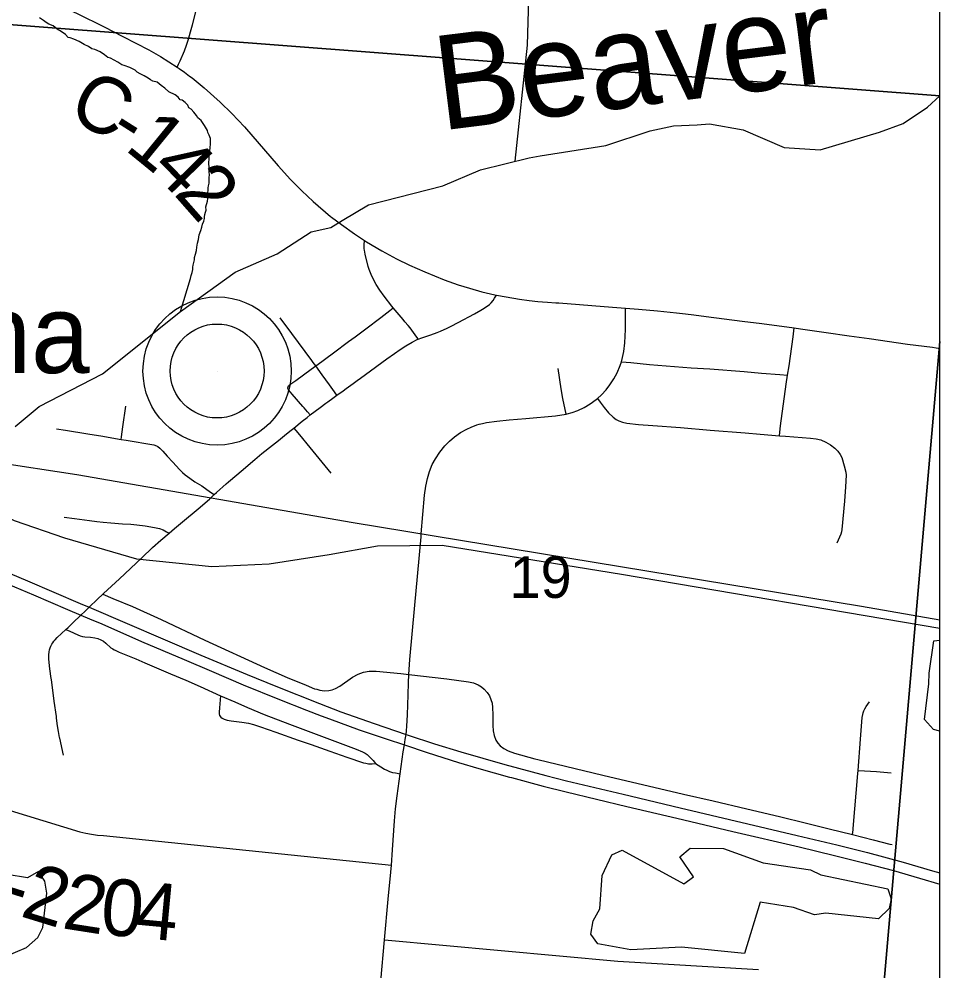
# Model space of a CAD drawing. Extents: x 0 to 34, y 0 to 22.
# Drawn here: x 7.788 to 8.712, y 16.068 to 17.023 of the extents above; entities that cross this region are included whole.
import ezdxf

# ---------------------------------------------------------------- set-up
doc = ezdxf.new("R2010")
doc.units = 0
for name, color, linetype in [('GM_X_City_Street', 7, 'Continuous'), ('GM_X_Corporation', 7, 'Continuous'), ('GM_X_County_Road', 7, 'Continuous'), ('GM_X_County_Road_Text', 7, 'Continuous'), ('GM_X_Minor_Lake', 7, 'Continuous'), ('GM_X_Minor_River', 7, 'Continuous'), ('GM_X_Minor_River_Text', 7, 'Continuous'), ('GM_X_Rail_Line', 7, 'Continuous'), ('GM_X_Section_Text', 7, 'Continuous'), ('GM_X_Township_Road', 7, 'Continuous'), ('GM_X_Township_Road_Text', 7, 'Continuous'), ('GM_X_Unincorporated', 7, 'Continuous'), ('GM_X_Unincorporated_Location', 7, 'Continuous'), ('GM_X_Unincorporated_Text', 7, 'Continuous'), ('GM_X_US_Route', 7, 'Continuous')]:
    doc.layers.add(name, color=color, linetype=linetype)

msp = doc.modelspace()

# ---------------------------------------------------------------- linework, layer by layer
at = {"layer": 'GM_X_City_Street'}
for points in [[(8.18812, 16.70175), (8.18764, 16.70247), (8.18526, 16.70603), (8.18008, 16.71289), (8.1781, 16.71529), (8.1749, 16.71905), (8.17295, 16.72147), (8.16311, 16.73329), (8.16179, 16.73487), (8.15408, 16.7447), (8.14982, 16.75086), (8.14602, 16.75657), (8.14352, 16.76094), (8.14092, 16.76669), (8.13905, 16.77162), (8.13806, 16.77473), (8.13485, 16.78712), (8.13417, 16.79093), (8.13404, 16.79232), (8.13393, 16.79388), (8.1341, 16.7962), (8.13443, 16.80066)], [(7.85384, 16.42875), (7.85776, 16.43253), (7.86615, 16.4406), (7.87171, 16.44581), (7.87225, 16.44632), (7.88837, 16.46113), (7.91081, 16.4822), (7.92159, 16.49255), (7.9299, 16.50004), (7.93805, 16.50703), (7.94356, 16.51176), (7.95548, 16.5217), (7.96315, 16.52793), (7.96929, 16.53295), (7.97672, 16.53926), (7.97883, 16.54123), (7.9835, 16.5456), (7.98565, 16.54761), (7.99531, 16.55637), (7.99763, 16.55842), (8.01239, 16.57079), (8.01757, 16.57522), (8.02412, 16.58093), (8.03131, 16.58686), (8.04196, 16.59531), (8.0478, 16.59986), (8.05399, 16.60498), (8.05927, 16.60926), (8.06331, 16.61251), (8.07174, 16.61928), (8.07656, 16.62312), (8.07987, 16.62563), (8.08991, 16.63325), (8.09538, 16.63733), (8.09731, 16.63887), (8.10236, 16.64244), (8.10655, 16.64544), (8.11295, 16.64997), (8.11597, 16.65212), (8.12286, 16.65727), (8.12674, 16.66013), (8.13019, 16.66268), (8.13522, 16.66628), (8.1568, 16.68195), (8.16439, 16.68736), (8.16994, 16.69136), (8.17567, 16.69512), (8.18212, 16.69883), (8.18713, 16.70142), (8.18812, 16.70175), (8.19189, 16.70298), (8.20092, 16.70603), (8.20728, 16.70828), (8.21059, 16.70959), (8.21741, 16.71264), (8.22127, 16.71459), (8.22842, 16.71828), (8.24477, 16.72715), (8.25119, 16.73089), (8.25444, 16.7327), (8.25985, 16.73635), (8.26145, 16.73813), (8.26332, 16.74063), (8.26475, 16.74277), (8.26689, 16.74598)], [(8.07987, 16.62563), (8.0771, 16.62887), (8.07364, 16.63292), (8.07245, 16.63426), (8.0615, 16.64633), (8.05822, 16.65064), (8.05765, 16.65162), (8.05742, 16.65232), (8.05733, 16.65304), (8.05749, 16.6538), (8.05802, 16.65482), (8.05878, 16.6556), (8.0602, 16.65673), (8.06522, 16.66028), (8.08088, 16.67148), (8.08535, 16.67485), (8.08632, 16.67558), (8.10299, 16.68794), (8.11834, 16.69937), (8.12475, 16.70416), (8.13554, 16.71212), (8.15071, 16.72355), (8.15383, 16.72591), (8.15961, 16.7305), (8.16311, 16.73329)], [(8.10655, 16.64544), (8.10233, 16.65126), (8.09908, 16.65575), (8.09187, 16.66586), (8.08535, 16.67485), (8.08279, 16.67838), (8.08133, 16.68037), (8.06129, 16.7074), (8.04954, 16.72324)], [(7.89009, 16.60107), (7.89044, 16.60368), (7.89176, 16.61358), (7.89467, 16.6343)], [(7.82499, 16.61181), (7.83403, 16.61036), (7.8564, 16.60675), (7.87153, 16.60424), (7.8843, 16.60206), (7.89009, 16.60107), (7.8949, 16.60025), (7.92272, 16.59552), (7.92539, 16.59477), (7.92683, 16.59395), (7.92877, 16.59241), (7.93174, 16.58922), (7.93634, 16.58418), (7.94177, 16.5782), (7.94846, 16.57089), (7.9516, 16.5679), (7.95442, 16.56549), (7.95881, 16.56205), (7.96394, 16.55856), (7.97083, 16.55446), (7.97985, 16.54815), (7.9835, 16.5456)], [(8.06331, 16.61251), (8.06738, 16.6076), (8.07212, 16.60189), (8.07637, 16.59671), (8.10057, 16.5672)], [(7.83283, 16.52294), (7.84331, 16.52151), (7.85814, 16.51969), (7.86551, 16.51873), (7.8721, 16.51797), (7.87978, 16.51724), (7.89147, 16.51639), (7.89963, 16.5159), (7.90573, 16.51526), (7.914, 16.51432), (7.92346, 16.5126), (7.92845, 16.51166), (7.93219, 16.51029), (7.93557, 16.50841), (7.93805, 16.50703)]]:
    msp.add_lwpolyline(points, dxfattribs=at)
at = {"layer": 'GM_X_Corporation'}
for points in [[(3.43805, 14.30587), (8.71189, 14.30587), (8.71189, 21.10587)], [(6.3265, 14.36273), (7.02308, 14.30587), (8.71189, 14.30587), (8.71189, 21.02216)]]:
    msp.add_lwpolyline(points, dxfattribs=at)
for points in [[(8.71189, 16.94581), (8.71189, 17.95794), (7.827, 18.03271), (7.72877, 17.02108)], [(8.71189, 16.6992), (8.71189, 16.94581), (7.72877, 17.02108), (7.64387, 16.03533), (7.71119, 16.03037), (8.64567, 15.93804)], [(8.71189, 15.93171), (8.71189, 16.6992), (8.64567, 15.93804)]]:
    msp.add_lwpolyline(points, close=True, dxfattribs=at)
at = {"layer": 'GM_X_County_Road'}
for points in [[(7.94615, 16.97466), (7.94766, 16.97783), (7.94911, 16.98089), (7.95343, 16.9911), (7.9557, 16.99694), (7.95765, 17.00288), (7.95964, 17.01008), (7.96153, 17.01711), (7.96571, 17.03293), (7.97018, 17.04845), (7.97121, 17.05204), (7.97331, 17.05918), (7.97891, 17.07765), (7.98586, 17.09899), (7.98922, 17.10964)], [(7.82906, 17.03627), (7.84575, 17.02852), (7.87296, 17.01504), (7.89178, 17.0055), (7.91764, 16.99209), (7.92955, 16.9854), (7.93801, 16.97991), (7.94615, 16.97466)], [(7.94615, 16.97466), (7.94829, 16.97329), (7.95347, 16.96966)], [(7.95347, 16.96966), (7.95877, 16.96581), (7.96135, 16.96386), (7.97331, 16.95399), (7.98954, 16.93957), (8.00106, 16.92829), (8.0138, 16.91473), (8.04757, 16.87574), (8.06011, 16.86193), (8.07151, 16.85047), (8.08284, 16.83978), (8.10028, 16.82472), (8.10105, 16.82417)], [(8.10105, 16.82417), (8.11109, 16.81692), (8.12416, 16.80736), (8.13443, 16.80066)], [(8.13443, 16.80066), (8.13617, 16.79953), (8.1517, 16.79029), (8.16649, 16.78228), (8.17938, 16.77602), (8.19474, 16.76922), (8.21433, 16.76124), (8.22839, 16.75613), (8.23978, 16.75289), (8.25204, 16.74931), (8.26506, 16.74633), (8.26689, 16.74598)], [(8.26689, 16.74598), (8.2766, 16.74411), (8.28979, 16.74197), (8.29959, 16.74047), (8.30828, 16.73948), (8.31277, 16.73907), (8.31779, 16.73874), (8.32627, 16.73829), (8.32927, 16.73805)], [(8.32927, 16.73805), (8.38325, 16.73382), (8.39619, 16.73276)], [(8.39619, 16.73276), (8.40926, 16.73169), (8.42844, 16.73015), (8.44757, 16.72806), (8.45639, 16.72716), (8.46486, 16.7262), (8.47718, 16.72453), (8.5135, 16.7199), (8.53321, 16.71727), (8.56565, 16.7129)], [(8.56565, 16.7129), (8.572, 16.71204), (8.59752, 16.70825), (8.62062, 16.70496), (8.64076, 16.70224), (8.67939, 16.69682), (8.70428, 16.6935), (8.71189, 16.69243)]]:
    msp.add_lwpolyline(points, dxfattribs=at)
at = {"layer": 'GM_X_Minor_Lake'}
for points in [[(8.71189, 16.30809), (8.70552, 16.31), (8.69623, 16.32007), (8.7007, 16.35569), (8.7009, 16.36632), (8.7057, 16.39888), (8.71189, 16.39968)], [(8.51573, 16.08504), (8.4525, 16.09135), (8.40162, 16.08866), (8.36835, 16.0947), (8.36133, 16.10435), (8.36387, 16.11797), (8.37054, 16.12999), (8.3727, 16.16337), (8.38258, 16.18405), (8.39291, 16.18877), (8.45486, 16.15513), (8.46448, 16.16214), (8.45082, 16.18219), (8.46123, 16.1907), (8.4946, 16.19036), (8.53454, 16.17619), (8.58182, 16.16908), (8.59234, 16.16392), (8.6596, 16.14992), (8.66282, 16.13997), (8.66074, 16.13014), (8.6503, 16.11973), (8.5973, 16.12544), (8.58589, 16.12378), (8.56479, 16.13108), (8.53151, 16.13674)], [(8.53151, 16.13674), (8.51573, 16.08504)]]:
    msp.add_lwpolyline(points, dxfattribs=at)
at = {"layer": 'GM_X_Minor_River'}
for points in [[(8.28534, 16.88019), (8.29793, 16.99687), (8.2992, 17.04356)], [(7.94954, 16.72946), (7.95956, 16.76246), (7.96034, 16.76549), (7.96113, 16.76852), (7.96192, 16.77155), (7.96194, 16.77383), (7.96234, 16.7761), (7.96312, 16.77876), (7.96352, 16.78141), (7.96354, 16.78369), (7.96471, 16.7871), (7.9655, 16.79051), (7.96591, 16.79392), (7.9667, 16.79809), (7.9675, 16.80188), (7.9683, 16.80643), (7.96985, 16.81059), (7.97102, 16.814), (7.9718, 16.81703), (7.97297, 16.82005), (7.97375, 16.82271), (7.97377, 16.8246), (7.97417, 16.82688), (7.97457, 16.82915), (7.97534, 16.83104), (7.97499, 16.83447), (7.97656, 16.84015), (7.97737, 16.84546), (7.97701, 16.8485), (7.97742, 16.85116), (7.97744, 16.85343), (7.97784, 16.85571), (7.97824, 16.85836), (7.97827, 16.86216), (7.97829, 16.86406), (7.97869, 16.86671), (7.97834, 16.86938), (7.97836, 16.87242), (7.97839, 16.87507), (7.97803, 16.87735), (7.97805, 16.87964), (7.97845, 16.88153), (7.97849, 16.88609), (7.97889, 16.88874), (7.97891, 16.89102), (7.97931, 16.8933), (7.97973, 16.89823), (7.97977, 16.90317), (7.97829, 16.9066), (7.97717, 16.90927), (7.97681, 16.91117), (7.97382, 16.91614), (7.97045, 16.92111), (7.96706, 16.92381), (7.96556, 16.9261), (7.96294, 16.92954), (7.96031, 16.93261), (7.95805, 16.93377), (7.95693, 16.93644), (7.9543, 16.93913), (7.95129, 16.94144), (7.9494, 16.94184), (7.94714, 16.94452), (7.94413, 16.94683), (7.93771, 16.94993), (7.93395, 16.95377), (7.93018, 16.95646), (7.92604, 16.95954), (7.92187, 16.96073), (7.91961, 16.96189), (7.91697, 16.96381), (7.9132, 16.96613), (7.90904, 16.96807), (7.90602, 16.96962), (7.90414, 16.97154), (7.89886, 16.97426), (7.89318, 16.97621), (7.89053, 16.977), (7.88677, 16.9797), (7.88299, 16.98163), (7.87921, 16.98357), (7.87657, 16.98436), (7.87318, 16.98705), (7.86903, 16.99013), (7.86374, 16.99246), (7.86072, 16.99325), (7.85732, 16.99557), (7.85279, 16.99751), (7.84788, 17.0006), (7.84259, 17.00293), (7.83881, 17.00411), (7.83692, 17.00451), (7.83429, 17.00758), (7.82977, 17.01066), (7.82562, 17.01298), (7.82185, 17.01606), (7.81731, 17.018), (7.81467, 17.01955), (7.81204, 17.02148), (7.80789, 17.02418)], [(7.78346, 16.61418), (7.80774, 16.63416), (7.87134, 16.66697), (7.94954, 16.72946), (8.00453, 16.7689), (8.04661, 16.78736), (8.08079, 16.8094), (8.1006, 16.81391), (8.11174, 16.82089), (8.13821, 16.83664), (8.21292, 16.85553), (8.25079, 16.8718), (8.29957, 16.88365), (8.31061, 16.88569), (8.37643, 16.89603), (8.42109, 16.91063), (8.44433, 16.91582), (8.46825, 16.91682), (8.4804, 16.9177), (8.51443, 16.91164), (8.55544, 16.89404), (8.59181, 16.89173), (8.65132, 16.90942), (8.67501, 16.91802), (8.69922, 16.93459), (8.71189, 16.94576)], [(7.77293, 16.0818), (7.79511, 16.0912), (7.8063, 16.10121), (7.81142, 16.11098), (7.81549, 16.14546), (7.81345, 16.15767), (7.80718, 16.1673), (7.79606, 16.16108), (7.77564, 16.16419)]]:
    msp.add_lwpolyline(points, dxfattribs=at)
at = {"layer": 'GM_X_Rail_Line'}
for points in [[(5.87786, 17.66832), (5.978, 17.60536), (6.37557, 17.35777), (6.71983, 17.14746), (7.22332, 16.83983), (7.38973, 16.73702), (7.50977, 16.66581), (7.59689, 16.6209), (7.67326, 16.59658), (7.76197, 16.57843), (7.84566, 16.56595), (8.12277, 16.51762), (8.63318, 16.43357), (8.71189, 16.42004)], [(6.42917, 17.31711), (7.48054, 16.67263), (7.51334, 16.6553), (7.56167, 16.62969), (7.69261, 16.566), (7.7826, 16.51982), (7.8331, 16.50218), (7.90539, 16.48104), (7.98099, 16.47352), (8.03844, 16.47614), (8.09895, 16.48564), (8.14742, 16.49431), (8.21225, 16.49501), (8.39218, 16.46585), (8.71189, 16.41146)]]:
    msp.add_lwpolyline(points, dxfattribs=at)
at = {"layer": 'GM_X_Township_Road'}
for p, q in [((8.33178, 16.65195), (8.32871, 16.67239)), ((7.84953, 16.4246), (7.85384, 16.42875)), ((7.83452, 16.41026), (7.83666, 16.41224))]:
    msp.add_line(p, q, dxfattribs=at)
for points in [[(8.39207, 16.67906), (8.39315, 16.68329), (8.39445, 16.68925), (8.39565, 16.69814), (8.39619, 16.71147), (8.39619, 16.72338), (8.39619, 16.73276)], [(8.55899, 16.66549), (8.56036, 16.67475), (8.56444, 16.70416), (8.56565, 16.7129)], [(8.36817, 16.64223), (8.37211, 16.64574), (8.37684, 16.65086), (8.38065, 16.65593), (8.38449, 16.66183), (8.38774, 16.66801), (8.39077, 16.67516), (8.39207, 16.67906)], [(8.39207, 16.67906), (8.40176, 16.67822), (8.42025, 16.67633), (8.44556, 16.67415), (8.46226, 16.67297), (8.4808, 16.67179), (8.5154, 16.66907), (8.5327, 16.66762), (8.55126, 16.66611), (8.55899, 16.66549)], [(8.55085, 16.60476), (8.55159, 16.61157), (8.55193, 16.61464), (8.55764, 16.65636), (8.55899, 16.66549)], [(8.33653, 16.6265), (8.33324, 16.64222), (8.33178, 16.65195)], [(8.33653, 16.6265), (8.33762, 16.62667), (8.34256, 16.62795), (8.34851, 16.63013), (8.35482, 16.63307), (8.36079, 16.63664), (8.36691, 16.64112), (8.36817, 16.64223)], [(8.36817, 16.64223), (8.37094, 16.63845), (8.3748, 16.6332), (8.37919, 16.62787), (8.38372, 16.62344), (8.38678, 16.62111), (8.3896, 16.61955), (8.39321, 16.61821), (8.39757, 16.61728), (8.40937, 16.61608), (8.42364, 16.61504), (8.45148, 16.61285), (8.48119, 16.61038), (8.51644, 16.60753), (8.53129, 16.60629), (8.55085, 16.60476)], [(8.24687, 16.61555), (8.24925, 16.61631), (8.2527, 16.61718), (8.25669, 16.61799), (8.26705, 16.61953), (8.27939, 16.62064), (8.2961, 16.62219), (8.32586, 16.6248), (8.33653, 16.6265)], [(8.1913, 16.50629), (8.19458, 16.54503), (8.1957, 16.55419), (8.19734, 16.56198), (8.19949, 16.56898), (8.2023, 16.57573), (8.20547, 16.58164), (8.20985, 16.58827), (8.21481, 16.59448), (8.21946, 16.59931), (8.22456, 16.60365), (8.23057, 16.60783), (8.23695, 16.61144), (8.24133, 16.61351), (8.24687, 16.61555)], [(8.55085, 16.60476), (8.55669, 16.6043), (8.58206, 16.60243), (8.5875, 16.60174), (8.59219, 16.60049), (8.59723, 16.59841), (8.60196, 16.59567), (8.60631, 16.59235), (8.60931, 16.58939), (8.61177, 16.58604), (8.61329, 16.5828), (8.6159, 16.5746), (8.61746, 16.56807), (8.61766, 16.56513), (8.61715, 16.5534), (8.61594, 16.53921), (8.6135, 16.5106), (8.61311, 16.50813), (8.61233, 16.50593), (8.61103, 16.50282), (8.60831, 16.49698)], [(8.17884, 16.3651), (8.17971, 16.38019), (8.18482, 16.43453), (8.18732, 16.4636), (8.19103, 16.50334), (8.1913, 16.50629)], [(7.87171, 16.44581), (7.8818, 16.44154), (7.90127, 16.43328), (7.93013, 16.42015), (7.97407, 16.39966), (8.03385, 16.37206), (8.05665, 16.36217), (8.07558, 16.35431), (8.08415, 16.35082), (8.08626, 16.35025)], [(7.83666, 16.41224), (7.83756, 16.41307), (7.84161, 16.41697), (7.84953, 16.4246)], [(7.82028, 16.35728), (7.81993, 16.35984), (7.81949, 16.36295), (7.81905, 16.36607), (7.81833, 16.37081), (7.81736, 16.38057), (7.81737, 16.38481), (7.81769, 16.38773), (7.81813, 16.38985), (7.81877, 16.39173), (7.8194, 16.39353), (7.82049, 16.39555), (7.82135, 16.39692), (7.82243, 16.39853), (7.82366, 16.40004), (7.8257, 16.40208), (7.83452, 16.41026)], [(7.83452, 16.41026), (7.83839, 16.40853), (7.84653, 16.40488), (7.84896, 16.404), (7.8513, 16.40336), (7.85369, 16.40289), (7.85927, 16.4024), (7.8636, 16.40187), (7.86661, 16.40109), (7.86949, 16.39995), (7.87217, 16.39841), (7.87467, 16.39655), (7.87977, 16.39198), (7.88156, 16.39076), (7.88291, 16.39001), (7.88402, 16.38945), (7.88795, 16.3876), (7.89482, 16.3847), (7.9046, 16.38065), (7.91382, 16.37687), (7.91833, 16.37482), (7.93953, 16.36581), (7.955, 16.35924), (7.96928, 16.35306), (7.98989, 16.34382)], [(8.08626, 16.35025), (8.08942, 16.34938), (8.09421, 16.34886), (8.09838, 16.34911), (8.10187, 16.34986), (8.10521, 16.35114), (8.10943, 16.3535), (8.12229, 16.36229), (8.12784, 16.36533), (8.1332, 16.36733), (8.13887, 16.36834), (8.14582, 16.36834), (8.17065, 16.36603), (8.17884, 16.3651)], [(8.17801, 16.34464), (8.17835, 16.35669), (8.17884, 16.3651)], [(8.17884, 16.3651), (8.21694, 16.36073), (8.23857, 16.35787), (8.24352, 16.35667), (8.24826, 16.35479), (8.2516, 16.35279), (8.25453, 16.35028), (8.25749, 16.3469), (8.25961, 16.34367), (8.26122, 16.34016), (8.26226, 16.33644), (8.26285, 16.33202), (8.26294, 16.32446), (8.26296, 16.31396), (8.26347, 16.30849), (8.26451, 16.30378), (8.26626, 16.29923), (8.26805, 16.29607), (8.2703, 16.29338), (8.2742, 16.29065), (8.27852, 16.28846), (8.28487, 16.28622), (8.30518, 16.28058), (8.3081, 16.27987)], [(7.83218, 16.28396), (7.8284, 16.30131), (7.82824, 16.302), (7.8272, 16.30777), (7.82615, 16.31355), (7.82524, 16.32119), (7.82503, 16.32294), (7.82289, 16.33844), (7.82028, 16.35728)], [(7.98989, 16.34382), (7.98877, 16.33172), (7.98845, 16.32735), (7.98846, 16.32551), (7.98884, 16.32378), (7.99003, 16.3221), (7.9913, 16.32114), (7.99336, 16.32011), (7.9964, 16.31918), (8.0005, 16.31845), (8.01124, 16.31727), (8.01795, 16.31613), (8.02276, 16.31494), (8.02982, 16.31258), (8.04523, 16.30715), (8.06785, 16.29917), (8.08082, 16.29491), (8.09953, 16.28826), (8.11645, 16.28211), (8.13328, 16.27659), (8.13562, 16.27596), (8.13818, 16.27543), (8.13942, 16.27533), (8.14208, 16.27536), (8.1453, 16.27563)], [(7.98989, 16.34382), (8.00395, 16.3377), (8.01698, 16.3319), (8.03361, 16.32504), (8.05911, 16.31526), (8.08584, 16.30529), (8.1259, 16.29023), (8.13218, 16.28757), (8.13496, 16.28606), (8.1368, 16.28472), (8.14052, 16.28112), (8.14283, 16.27872), (8.14418, 16.27713), (8.1453, 16.27563)], [(8.17597, 16.30485), (8.17654, 16.30866), (8.1769, 16.31317), (8.17743, 16.32456), (8.17801, 16.34464)], [(8.62973, 16.26881), (8.63229, 16.30032), (8.63388, 16.32177), (8.63441, 16.3248), (8.63492, 16.32676), (8.6356, 16.32868), (8.6365, 16.33055), (8.63778, 16.33285), (8.63943, 16.33533), (8.64118, 16.3378)], [(8.17431, 16.29438), (8.17522, 16.29992), (8.17597, 16.30485)], [(8.17002, 16.26525), (8.17318, 16.2875), (8.17431, 16.29438)], [(8.1453, 16.27563), (8.15053, 16.27236), (8.15432, 16.27021), (8.15663, 16.26897), (8.15943, 16.26776), (8.16232, 16.26688), (8.16524, 16.26627), (8.17002, 16.26525)], [(8.3081, 16.27987), (8.3734, 16.26402), (8.45446, 16.24496), (8.48412, 16.23815), (8.51804, 16.23032), (8.55068, 16.22252), (8.57782, 16.21582), (8.60079, 16.21034), (8.62415, 16.20445)], [(8.1614, 16.17382), (8.16231, 16.18919), (8.1645, 16.21836), (8.16545, 16.23025), (8.1669, 16.24329), (8.17002, 16.26525)], [(8.62415, 16.20445), (8.62464, 16.20929), (8.62477, 16.21053), (8.62948, 16.26563), (8.62973, 16.26881)], [(8.62973, 16.26881), (8.63626, 16.26843), (8.64812, 16.26773), (8.66303, 16.2665)], [(7.7412, 16.23993), (7.84855, 16.20715), (7.85442, 16.20578), (7.86035, 16.20469), (7.86633, 16.20388), (7.87233, 16.20335), (8.1614, 16.17382)], [(8.62415, 16.20445), (8.64478, 16.19925), (8.6616, 16.19491), (8.66402, 16.19437)], [(8.15073, 16.0572), (8.15446, 16.09862), (8.15813, 16.13943), (8.16076, 16.16659), (8.1614, 16.17382)], [(8.15446, 16.09862), (8.38844, 16.07734), (8.52959, 16.06912)]]:
    msp.add_lwpolyline(points, dxfattribs=at)
at = {"layer": 'GM_X_Unincorporated'}
for radius in [0.0744, 0.04716]:
    msp.add_circle((7.98631, 16.66972), radius, dxfattribs=at)
at = {"layer": 'GM_X_Unincorporated_Location'}
msp.add_line((7.98631, 16.66972), (7.98631, 16.66972), dxfattribs=at)
at = {"layer": 'GM_X_US_Route'}
for points in [[(6.85125, 16.86197), (7.05469, 16.77506), (7.11242, 16.75043), (7.1256, 16.74491), (7.17759, 16.72271), (7.36278, 16.64369), (7.41544, 16.62144), (7.45028, 16.60651), (7.49816, 16.5861), (7.59891, 16.54315), (7.64, 16.52548), (7.68418, 16.50671), (7.68993, 16.50421), (7.72211, 16.49029), (7.79601, 16.45897), (7.84897, 16.43629), (7.85776, 16.43253)], [(7.48765, 16.57889), (7.49408, 16.57615), (7.49961, 16.57379), (7.54769, 16.55349), (7.57685, 16.54107), (7.61391, 16.52501), (7.68338, 16.49552), (7.73719, 16.47235), (7.75092, 16.46654), (7.80187, 16.44502), (7.83609, 16.43026), (7.84953, 16.4246)], [(7.85776, 16.43253), (7.97, 16.38459), (8.01639, 16.36508), (8.04515, 16.35327), (8.08907, 16.33589), (8.1106, 16.32777), (8.14395, 16.31581), (8.17597, 16.30485), (8.17806, 16.30414), (8.20466, 16.29546), (8.23085, 16.28752), (8.27503, 16.27474), (8.31643, 16.26355), (8.33692, 16.25833), (8.39378, 16.24495), (8.45118, 16.23118), (8.56855, 16.20365), (8.60843, 16.19414), (8.63914, 16.18634), (8.6751, 16.17658), (8.70434, 16.16813), (8.71189, 16.16585)], [(7.84953, 16.4246), (7.85819, 16.42096), (7.87046, 16.41579), (7.91029, 16.39834), (7.95318, 16.38)], [(7.95318, 16.38), (7.98056, 16.3683), (8.01262, 16.35479), (8.04881, 16.3399), (8.07596, 16.32919), (8.09083, 16.32359)], [(8.09083, 16.32359), (8.0992, 16.32044), (8.129, 16.30969), (8.15601, 16.3004), (8.17431, 16.29438), (8.19731, 16.28681), (8.22871, 16.27692), (8.24895, 16.2709), (8.27988, 16.26218)], [(8.27988, 16.26218), (8.28182, 16.26163), (8.31363, 16.25316), (8.33653, 16.24748), (8.3975, 16.23268), (8.44774, 16.22101), (8.50394, 16.2076), (8.57051, 16.19211), (8.60617, 16.18357), (8.63689, 16.17576), (8.66512, 16.1682), (8.69141, 16.16064), (8.71189, 16.15449)]]:
    msp.add_lwpolyline(points, dxfattribs=at)

# ---------------------------------------------------------------- texts
at = {"layer": 'GM_X_County_Road_Text'}
for s, rotation, p in [('C', 332.54955, (7.83439, 16.92461)), ('-', 327.70756, (7.87439, 16.90389)), ('1', 320.74865, (7.89246, 16.8926)), ('4', 314.47731, (7.91813, 16.87174)), ('2', 311.38785, (7.94191, 16.84756))]:
    msp.add_text(s, height=0.05682, rotation=rotation, dxfattribs=at).set_placement(p)
at = {"layer": 'GM_X_Minor_River_Text'}
msp.add_text('Beaver', height=0.094694, rotation=7.11757, dxfattribs=at).set_placement((8.21074, 16.91095))
at = {"layer": 'GM_X_Section_Text'}
msp.add_text('19', height=0.041856, rotation=0.00001, dxfattribs=at).set_placement((8.27989, 16.44196))
at = {"layer": 'GM_X_Township_Road_Text'}
for s, rotation, p in [('2', 342.91164, (7.78745, 16.12282)), ('2', 351.11967, (7.82955, 16.11054)), ('0', 354.51819, (7.86777, 16.10468)), ('-', 342.42566, (7.76471, 16.13002)), ('4', 354.6201, (7.90272, 16.10133))]:
    msp.add_text(s, height=0.05682, rotation=rotation, dxfattribs=at).set_placement(p)
at = {"layer": 'GM_X_Unincorporated_Text'}
msp.add_text('Alpha', height=0.078977, rotation=0.00001, dxfattribs=at).set_placement((7.58822, 16.66769))

doc.saveas('drawing.dxf')
